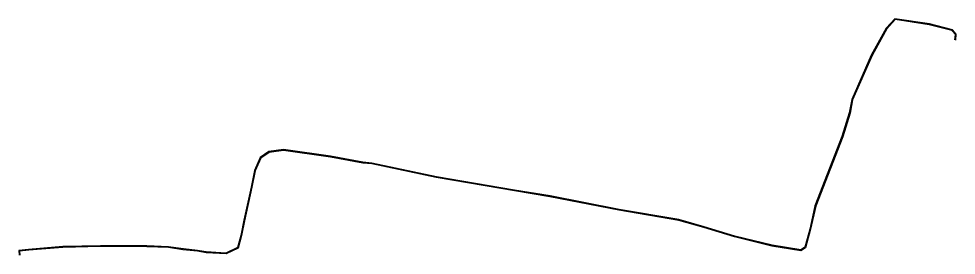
# Model space of a CAD drawing. Extents: x -651943 to -618711, y -1138561 to -1100552.
# Drawn here: x -639763.5 to -639651.7, y -1138560.8 to -1138532.5 of the extents above; entities that cross this region are included whole.
import ezdxf

# ---------------------------------------------------------------- set-up
doc = ezdxf.new("R2010")
doc.units = 0
doc.layers.add('SATT el_ rozvody', color=7, linetype='Continuous')

msp = doc.modelspace()

# ---------------------------------------------------------------- linework, layer by layer
at = {"layer": 'SATT el_ rozvody'}
for p, q in [((-639658.98, -1138532.54), (-639660.01, -1138533.68)), ((-639658.94, -1138532.65), (-639659.93, -1138533.74)), ((-639654.85, -1138533.16), (-639658.98, -1138532.54)), ((-639654.88, -1138533.26), (-639658.94, -1138532.65)), ((-639660.01, -1138533.68), (-639661.79, -1138536.9)), ((-639659.93, -1138533.74), (-639661.7, -1138536.94)), ((-639652.16, -1138533.94), (-639654.88, -1138533.26)), ((-639652.1, -1138533.85), (-639654.85, -1138533.16)), ((-639651.76, -1138534.42), (-639652.16, -1138533.94)), ((-639651.65, -1138534.39), (-639652.1, -1138533.85)), ((-639651.82, -1138535.06), (-639651.76, -1138534.42)), ((-639651.72, -1138535.08), (-639651.65, -1138534.39)), ((-639661.79, -1138536.9), (-639664.11, -1138542.17)), ((-639661.7, -1138536.94), (-639664.02, -1138542.2)), ((-639664.11, -1138542.17), (-639664.41, -1138543.78)), ((-639664.02, -1138542.2), (-639664.32, -1138543.8)), ((-639664.41, -1138543.78), (-639665.29, -1138546.59)), ((-639664.32, -1138543.8), (-639665.2, -1138546.63)), ((-639665.29, -1138546.59), (-639668.51, -1138554.87)), ((-639665.2, -1138546.63), (-639668.42, -1138554.9)), ((-639733.64, -1138548.4), (-639734.66, -1138549.11)), ((-639733.61, -1138548.5), (-639734.58, -1138549.18)), ((-639731.91, -1138548.16), (-639733.64, -1138548.4)), ((-639731.91, -1138548.26), (-639733.61, -1138548.5)), ((-639726.28, -1138548.95), (-639731.91, -1138548.16)), ((-639726.3, -1138549.05), (-639731.91, -1138548.26)), ((-639734.66, -1138549.11), (-639735.37, -1138550.66)), ((-639734.58, -1138549.18), (-639735.28, -1138550.69)), ((-639722.44, -1138549.77), (-639726.3, -1138549.05)), ((-639722.42, -1138549.67), (-639726.28, -1138548.95)), ((-639721.35, -1138549.76), (-639722.42, -1138549.67)), ((-639713.65, -1138551.4), (-639721.35, -1138549.76)), ((-639735.37, -1138550.66), (-639735.76, -1138552.65)), ((-639735.28, -1138550.69), (-639735.66, -1138552.66)), ((-639721.37, -1138549.86), (-639722.44, -1138549.77)), ((-639713.67, -1138551.5), (-639721.37, -1138549.86)), ((-639704.35, -1138553.08), (-639713.67, -1138551.5)), ((-639704.33, -1138552.98), (-639713.65, -1138551.4)), ((-639735.76, -1138552.65), (-639736.61, -1138556.56)), ((-639735.66, -1138552.66), (-639736.53, -1138556.64)), ((-639700.14, -1138553.78), (-639704.35, -1138553.08)), ((-639700.1, -1138553.68), (-639704.33, -1138552.98)), ((-639691.88, -1138555.39), (-639700.14, -1138553.78)), ((-639691.84, -1138555.3), (-639700.1, -1138553.68)), ((-639684.73, -1138556.51), (-639691.84, -1138555.3)), ((-639668.51, -1138554.87), (-639669.11, -1138557.64)), ((-639668.42, -1138554.9), (-639669.02, -1138557.67)), ((-639684.76, -1138556.61), (-639691.88, -1138555.39)), ((-639736.61, -1138556.56), (-639737, -1138558.39)), ((-639736.53, -1138556.64), (-639736.91, -1138558.41)), ((-639681.74, -1138557.46), (-639684.76, -1138556.61)), ((-639681.72, -1138557.36), (-639684.73, -1138556.51)), ((-639678.1, -1138558.58), (-639681.74, -1138557.46)), ((-639678.08, -1138558.48), (-639681.72, -1138557.36)), ((-639737, -1138558.39), (-639737.37, -1138559.85)), ((-639736.91, -1138558.41), (-639737.29, -1138559.92)), ((-639673.64, -1138559.68), (-639678.1, -1138558.58)), ((-639673.61, -1138559.58), (-639678.08, -1138558.48)), ((-639669.11, -1138557.64), (-639669.72, -1138559.82)), ((-639669.02, -1138557.67), (-639669.64, -1138559.89)), ((-639758.21, -1138559.73), (-639762.29, -1138560.07)), ((-639753.71, -1138559.64), (-639758.21, -1138559.73)), ((-639753.71, -1138559.74), (-639758.2, -1138559.83)), ((-639748.18, -1138559.65), (-639753.71, -1138559.64)), ((-639748.19, -1138559.75), (-639753.71, -1138559.74)), ((-639745.62, -1138559.86), (-639748.19, -1138559.75)), ((-639745.6, -1138559.76), (-639748.18, -1138559.65)), ((-639743.83, -1138560.01), (-639745.6, -1138559.76)), ((-639670.18, -1138560.23), (-639673.64, -1138559.68)), ((-639670.2, -1138560.12), (-639673.61, -1138559.58)), ((-639669.72, -1138559.82), (-639670.2, -1138560.12)), ((-639762.29, -1138560.07), (-639763.47, -1138560.18)), ((-639763.47, -1138560.18), (-639763.44, -1138560.75)), ((-639762.27, -1138560.17), (-639763.37, -1138560.27)), ((-639763.37, -1138560.27), (-639763.34, -1138560.77)), ((-639758.2, -1138559.83), (-639762.27, -1138560.17)), ((-639743.88, -1138560.1), (-639745.62, -1138559.86)), ((-639742.16, -1138560.28), (-639743.88, -1138560.1)), ((-639742.15, -1138560.18), (-639743.83, -1138560.01)), ((-639741.1, -1138560.46), (-639742.16, -1138560.28)), ((-639741.1, -1138560.36), (-639742.15, -1138560.18)), ((-639738.76, -1138560.5), (-639741.1, -1138560.36)), ((-639738.74, -1138560.6), (-639741.1, -1138560.46)), ((-639737.37, -1138559.85), (-639738.76, -1138560.5)), ((-639737.29, -1138559.92), (-639738.74, -1138560.6)), ((-639669.64, -1138559.89), (-639670.18, -1138560.23))]:
    msp.add_line(p, q, dxfattribs=at)

doc.saveas('drawing.dxf')
